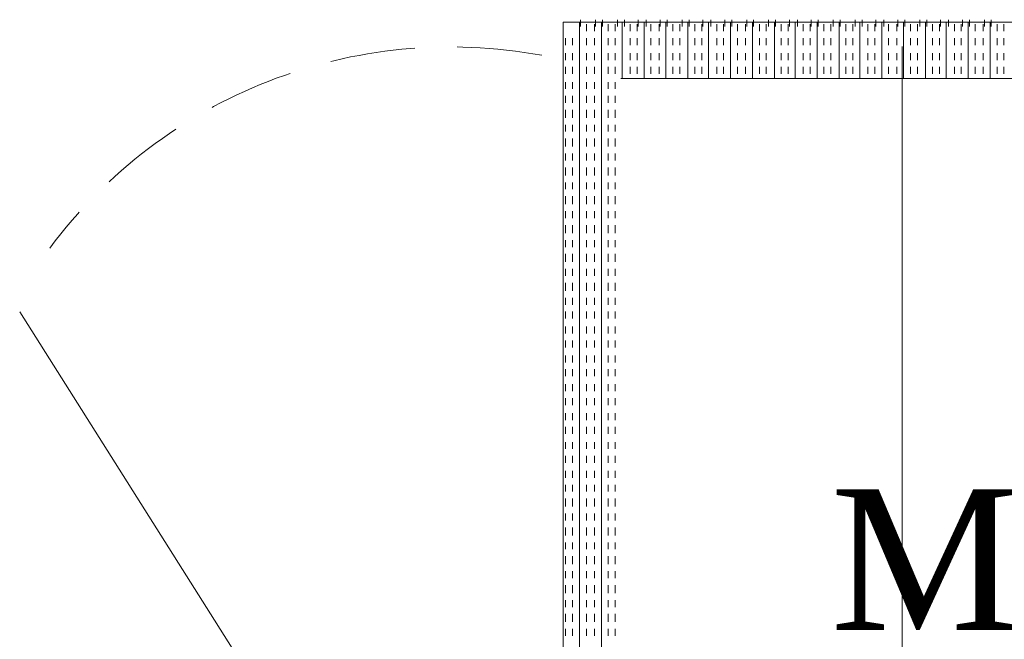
# Model space of a CAD drawing. Extents: x 3940905 to 4145695, y 925352 to 1109797.
# Tile 632 of 656: x 4034894 to 4035328, y 1097611 to 1097884. Entities that reach past the tile are written whole.
import ezdxf

# ---------------------------------------------------------------- set-up
doc = ezdxf.new("R2010")
doc.units = 0
doc.header["$LTSCALE"] = 750
doc.header["$MEASUREMENT"] = 0
doc.linetypes.add('DASHED2', pattern=[0.375, 0.25, -0.125])
doc.layers.add('CKD Equipments', color=252, linetype='CONTINUOUS', lineweight=0)
doc.layers.add('PDF_A - TEXT', color=7, linetype='CONTINUOUS')
doc.styles.add('CKD_Dimension Text', font='BOOKOS.TTF')

msp = doc.modelspace()

# ---------------------------------------------------------------- linework, layer by layer
at = {"layer": 'CKD Equipments', "color": 252, "true_color": 0x989898}
for p, q in [((4035133.29, 1097882.91, -7.61), (4035133.29, 1097368.5, -7.61)), ((4035682.81, 1097882.91, -7.61), (4035133.29, 1097882.91, -7.61)), ((4035282.74, 1097872.14, -7.61), (4035282.74, 1097408.1, -7.61)), ((4035657.37, 1097857.98, -7.61), (4035158.73, 1097857.98, -7.61)), ((4035134.31, 1097374.1, -7.61), (4034893.56, 1097755.12, -7.61))]:
    msp.add_line(p, q, dxfattribs=at)
at = {"layer": 'CKD Equipments', "color": 4, "true_color": 0x00ffff}
for p, q in [((4035140.41, 1097882.91, -7.61), (4035140.41, 1097368.5, -7.61)), ((4035140.92, 1097883.93, -7.61), (4035140.92, 1097880.87, -7.61)), ((4035143.47, 1097881.89, -7.61), (4035143.47, 1097878.84, -7.61)), ((4035147.03, 1097881.89, -7.61), (4035147.03, 1097878.84, -7.61)), ((4035147.54, 1097883.93, -7.61), (4035147.54, 1097880.87, -7.61)), ((4035150.08, 1097882.91, -7.61), (4035150.08, 1097368.5, -7.61)), ((4035150.59, 1097883.93, -7.61), (4035150.59, 1097880.87, -7.61)), ((4035153.13, 1097881.89, -7.61), (4035153.13, 1097878.84, -7.61)), ((4035156.19, 1097881.89, -7.61), (4035156.19, 1097878.84, -7.61)), ((4035157.2, 1097883.93, -7.61), (4035157.2, 1097880.87, -7.61)), ((4035159.24, 1097882.91, -7.61), (4035159.24, 1097857.98, -7.61)), ((4035160.26, 1097883.93, -7.61), (4035160.26, 1097880.87, -7.61)), ((4035162.8, 1097881.89, -7.61), (4035162.8, 1097878.84, -7.61)), ((4035165.85, 1097881.89, -7.61), (4035165.85, 1097878.84, -7.61)), ((4035166.36, 1097883.93, -7.61), (4035166.36, 1097880.87, -7.61)), ((4035168.91, 1097882.91, -7.61), (4035168.91, 1097857.98, -7.61)), ((4035169.92, 1097883.93, -7.61), (4035169.92, 1097880.87, -7.61)), ((4035171.96, 1097881.89, -7.61), (4035171.96, 1097878.84, -7.61)), ((4035175.52, 1097881.89, -7.61), (4035175.52, 1097878.84, -7.61)), ((4035176.03, 1097883.93, -7.61), (4035176.03, 1097880.87, -7.61)), ((4035178.57, 1097882.91, -7.61), (4035178.57, 1097857.98, -7.61)), ((4035179.08, 1097883.93, -7.61), (4035179.08, 1097880.87, -7.61)), ((4035181.63, 1097881.89, -7.61), (4035181.63, 1097878.84, -7.61)), ((4035184.68, 1097881.89, -7.61), (4035184.68, 1097878.84, -7.61)), ((4035185.7, 1097883.93, -7.61), (4035185.7, 1097880.87, -7.61)), ((4035188.24, 1097882.91, -7.61), (4035188.24, 1097857.98, -7.61)), ((4035188.75, 1097883.93, -7.61), (4035188.75, 1097880.87, -7.61)), ((4035191.29, 1097881.89, -7.61), (4035191.29, 1097878.84, -7.61)), ((4035194.35, 1097881.89, -7.61), (4035194.35, 1097878.84, -7.61)), ((4035194.86, 1097883.93, -7.61), (4035194.86, 1097880.87, -7.61)), ((4035197.4, 1097882.91, -7.61), (4035197.4, 1097857.98, -7.61)), ((4035198.42, 1097883.93, -7.61), (4035198.42, 1097880.87, -7.61)), ((4035200.96, 1097881.89, -7.61), (4035200.96, 1097878.84, -7.61)), ((4035204.01, 1097881.89, -7.61), (4035204.01, 1097878.84, -7.61)), ((4035204.52, 1097883.93, -7.61), (4035204.52, 1097880.87, -7.61)), ((4035207.07, 1097882.91, -7.61), (4035207.07, 1097857.98, -7.61)), ((4035207.58, 1097883.93, -7.61), (4035207.58, 1097880.87, -7.61)), ((4035210.12, 1097881.89, -7.61), (4035210.12, 1097878.84, -7.61)), ((4035213.68, 1097881.89, -7.61), (4035213.68, 1097878.84, -7.61)), ((4035214.19, 1097883.93, -7.61), (4035214.19, 1097880.87, -7.61)), ((4035216.73, 1097882.91, -7.61), (4035216.73, 1097857.98, -7.61)), ((4035217.24, 1097883.93, -7.61), (4035217.24, 1097880.87, -7.61)), ((4035219.79, 1097881.89, -7.61), (4035219.79, 1097878.84, -7.61)), ((4035222.84, 1097881.89, -7.61), (4035222.84, 1097878.84, -7.61)), ((4035223.86, 1097883.93, -7.61), (4035223.86, 1097880.87, -7.61)), ((4035226.4, 1097882.91, -7.61), (4035226.4, 1097857.98, -7.61)), ((4035226.91, 1097883.93, -7.61), (4035226.91, 1097880.87, -7.61)), ((4035229.45, 1097881.89, -7.61), (4035229.45, 1097878.84, -7.61)), ((4035232.51, 1097881.89, -7.61), (4035232.51, 1097878.84, -7.61)), ((4035233.02, 1097883.93, -7.61), (4035233.02, 1097880.87, -7.61)), ((4035235.56, 1097882.91, -7.61), (4035235.56, 1097857.98, -7.61)), ((4035236.58, 1097883.93, -7.61), (4035236.58, 1097880.87, -7.61)), ((4035239.12, 1097881.89, -7.61), (4035239.12, 1097878.84, -7.61)), ((4035242.18, 1097881.89, -7.61), (4035242.18, 1097878.84, -7.61)), ((4035242.68, 1097883.93, -7.61), (4035242.68, 1097880.87, -7.61)), ((4035245.23, 1097882.91, -7.61), (4035245.23, 1097857.98, -7.61)), ((4035245.74, 1097883.93, -7.61), (4035245.74, 1097880.87, -7.61)), ((4035248.28, 1097881.89, -7.61), (4035248.28, 1097878.84, -7.61)), ((4035251.33, 1097881.89, -7.61), (4035251.33, 1097878.84, -7.61)), ((4035252.35, 1097883.93, -7.61), (4035252.35, 1097880.87, -7.61)), ((4035254.9, 1097882.91, -7.61), (4035254.9, 1097857.98, -7.61)), ((4035255.4, 1097883.93, -7.61), (4035255.4, 1097880.87, -7.61)), ((4035257.95, 1097881.89, -7.61), (4035257.95, 1097878.84, -7.61)), ((4035261, 1097881.89, -7.61), (4035261, 1097878.84, -7.61)), ((4035262.02, 1097883.93, -7.61), (4035262.02, 1097880.87, -7.61)), ((4035264.05, 1097882.91, -7.61), (4035264.05, 1097857.98, -7.61)), ((4035265.07, 1097883.93, -7.61), (4035265.07, 1097880.87, -7.61)), ((4035267.62, 1097881.89, -7.61), (4035267.62, 1097878.84, -7.61)), ((4035270.67, 1097881.89, -7.61), (4035270.67, 1097878.84, -7.61)), ((4035271.18, 1097883.93, -7.61), (4035271.18, 1097880.87, -7.61)), ((4035273.72, 1097882.91, -7.61), (4035273.72, 1097857.98, -7.61)), ((4035274.74, 1097883.93, -7.61), (4035274.74, 1097880.87, -7.61)), ((4035276.77, 1097881.89, -7.61), (4035276.77, 1097878.84, -7.61)), ((4035280.34, 1097881.89, -7.61), (4035280.34, 1097878.84, -7.61)), ((4035280.84, 1097883.93, -7.61), (4035280.84, 1097880.87, -7.61)), ((4035283.39, 1097882.91, -7.61), (4035283.39, 1097857.98, -7.61)), ((4035283.9, 1097883.93, -7.61), (4035283.9, 1097880.87, -7.61)), ((4035286.44, 1097881.89, -7.61), (4035286.44, 1097878.84, -7.61)), ((4035289.49, 1097881.89, -7.61), (4035289.49, 1097878.84, -7.61)), ((4035290.51, 1097883.93, -7.61), (4035290.51, 1097880.87, -7.61)), ((4035293.06, 1097882.91, -7.61), (4035293.06, 1097857.98, -7.61)), ((4035293.57, 1097883.93, -7.61), (4035293.57, 1097880.87, -7.61)), ((4035296.11, 1097881.89, -7.61), (4035296.11, 1097878.84, -7.61)), ((4035299.16, 1097881.89, -7.61), (4035299.16, 1097878.84, -7.61)), ((4035299.67, 1097883.93, -7.61), (4035299.67, 1097880.87, -7.61)), ((4035302.21, 1097882.91, -7.61), (4035302.21, 1097857.98, -7.61)), ((4035303.23, 1097883.93, -7.61), (4035303.23, 1097880.87, -7.61)), ((4035305.78, 1097881.89, -7.61), (4035305.78, 1097878.84, -7.61)), ((4035308.83, 1097881.89, -7.61), (4035308.83, 1097878.84, -7.61)), ((4035309.34, 1097883.93, -7.61), (4035309.34, 1097880.87, -7.61)), ((4035311.88, 1097882.91, -7.61), (4035311.88, 1097857.98, -7.61)), ((4035312.39, 1097883.93, -7.61), (4035312.39, 1097880.87, -7.61)), ((4035314.94, 1097881.89, -7.61), (4035314.94, 1097878.84, -7.61)), ((4035318.5, 1097881.89, -7.61), (4035318.5, 1097878.84, -7.61)), ((4035319.01, 1097883.93, -7.61), (4035319.01, 1097880.87, -7.61)), ((4035321.55, 1097882.91, -7.61), (4035321.55, 1097857.98, -7.61)), ((4035322.06, 1097883.93, -7.61), (4035322.06, 1097880.87, -7.61)), ((4035324.6, 1097881.89, -7.61), (4035324.6, 1097878.84, -7.61)), ((4035327.66, 1097881.89, -7.61), (4035327.66, 1097878.84, -7.61)), ((4035134.31, 1097875.79, -7.61), (4035134.31, 1097872.73, -7.61)), ((4035137.36, 1097875.79, -7.61), (4035137.36, 1097872.73, -7.61)), ((4035143.47, 1097875.79, -7.61), (4035143.47, 1097872.73, -7.61)), ((4035147.03, 1097875.79, -7.61), (4035147.03, 1097872.73, -7.61)), ((4035153.13, 1097875.79, -7.61), (4035153.13, 1097872.73, -7.61)), ((4035156.19, 1097875.79, -7.61), (4035156.19, 1097872.73, -7.61)), ((4035162.8, 1097875.79, -7.61), (4035162.8, 1097872.73, -7.61)), ((4035165.85, 1097875.79, -7.61), (4035165.85, 1097872.73, -7.61)), ((4035171.96, 1097875.79, -7.61), (4035171.96, 1097872.73, -7.61)), ((4035175.52, 1097875.79, -7.61), (4035175.52, 1097872.73, -7.61)), ((4035181.63, 1097875.79, -7.61), (4035181.63, 1097872.73, -7.61)), ((4035184.68, 1097875.79, -7.61), (4035184.68, 1097872.73, -7.61)), ((4035191.29, 1097875.79, -7.61), (4035191.29, 1097872.73, -7.61)), ((4035194.35, 1097875.79, -7.61), (4035194.35, 1097872.73, -7.61)), ((4035200.96, 1097875.79, -7.61), (4035200.96, 1097872.73, -7.61)), ((4035204.01, 1097875.79, -7.61), (4035204.01, 1097872.73, -7.61)), ((4035210.12, 1097875.79, -7.61), (4035210.12, 1097872.73, -7.61)), ((4035213.68, 1097875.79, -7.61), (4035213.68, 1097872.73, -7.61)), ((4035219.79, 1097875.79, -7.61), (4035219.79, 1097872.73, -7.61)), ((4035222.84, 1097875.79, -7.61), (4035222.84, 1097872.73, -7.61)), ((4035229.45, 1097875.79, -7.61), (4035229.45, 1097872.73, -7.61)), ((4035232.51, 1097875.79, -7.61), (4035232.51, 1097872.73, -7.61)), ((4035239.12, 1097875.79, -7.61), (4035239.12, 1097872.73, -7.61)), ((4035242.18, 1097875.79, -7.61), (4035242.18, 1097872.73, -7.61)), ((4035248.28, 1097875.79, -7.61), (4035248.28, 1097872.73, -7.61)), ((4035251.33, 1097875.79, -7.61), (4035251.33, 1097872.73, -7.61)), ((4035257.95, 1097875.79, -7.61), (4035257.95, 1097872.73, -7.61)), ((4035261, 1097875.79, -7.61), (4035261, 1097872.73, -7.61)), ((4035267.62, 1097875.79, -7.61), (4035267.62, 1097872.73, -7.61)), ((4035270.67, 1097875.79, -7.61), (4035270.67, 1097872.73, -7.61)), ((4035276.77, 1097875.79, -7.61), (4035276.77, 1097872.73, -7.61)), ((4035280.34, 1097875.79, -7.61), (4035280.34, 1097872.73, -7.61)), ((4035286.44, 1097875.79, -7.61), (4035286.44, 1097872.73, -7.61)), ((4035289.49, 1097875.79, -7.61), (4035289.49, 1097872.73, -7.61)), ((4035296.11, 1097875.79, -7.61), (4035296.11, 1097872.73, -7.61)), ((4035299.16, 1097875.79, -7.61), (4035299.16, 1097872.73, -7.61)), ((4035305.78, 1097875.79, -7.61), (4035305.78, 1097872.73, -7.61)), ((4035308.83, 1097875.79, -7.61), (4035308.83, 1097872.73, -7.61)), ((4035314.94, 1097875.79, -7.61), (4035314.94, 1097872.73, -7.61)), ((4035318.5, 1097875.79, -7.61), (4035318.5, 1097872.73, -7.61)), ((4035324.6, 1097875.79, -7.61), (4035324.6, 1097872.73, -7.61)), ((4035327.66, 1097875.79, -7.61), (4035327.66, 1097872.73, -7.61)), ((4035134.31, 1097869.17, -7.61), (4035134.31, 1097866.12, -7.61)), ((4035137.36, 1097869.17, -7.61), (4035137.36, 1097866.12, -7.61)), ((4035143.47, 1097869.17, -7.61), (4035143.47, 1097866.12, -7.61)), ((4035147.03, 1097869.17, -7.61), (4035147.03, 1097866.12, -7.61)), ((4035153.13, 1097869.17, -7.61), (4035153.13, 1097866.12, -7.61)), ((4035156.19, 1097869.17, -7.61), (4035156.19, 1097866.12, -7.61)), ((4035162.8, 1097869.17, -7.61), (4035162.8, 1097866.12, -7.61)), ((4035165.85, 1097869.17, -7.61), (4035165.85, 1097866.12, -7.61)), ((4035171.96, 1097869.17, -7.61), (4035171.96, 1097866.12, -7.61)), ((4035175.52, 1097869.17, -7.61), (4035175.52, 1097866.12, -7.61)), ((4035181.63, 1097869.17, -7.61), (4035181.63, 1097866.12, -7.61)), ((4035184.68, 1097869.17, -7.61), (4035184.68, 1097866.12, -7.61)), ((4035191.29, 1097869.17, -7.61), (4035191.29, 1097866.12, -7.61)), ((4035194.35, 1097869.17, -7.61), (4035194.35, 1097866.12, -7.61)), ((4035200.96, 1097869.17, -7.61), (4035200.96, 1097866.12, -7.61)), ((4035204.01, 1097869.17, -7.61), (4035204.01, 1097866.12, -7.61)), ((4035210.12, 1097869.17, -7.61), (4035210.12, 1097866.12, -7.61)), ((4035213.68, 1097869.17, -7.61), (4035213.68, 1097866.12, -7.61)), ((4035219.79, 1097869.17, -7.61), (4035219.79, 1097866.12, -7.61)), ((4035222.84, 1097869.17, -7.61), (4035222.84, 1097866.12, -7.61)), ((4035229.45, 1097869.17, -7.61), (4035229.45, 1097866.12, -7.61)), ((4035232.51, 1097869.17, -7.61), (4035232.51, 1097866.12, -7.61)), ((4035239.12, 1097869.17, -7.61), (4035239.12, 1097866.12, -7.61)), ((4035242.18, 1097869.17, -7.61), (4035242.18, 1097866.12, -7.61)), ((4035248.28, 1097869.17, -7.61), (4035248.28, 1097866.12, -7.61)), ((4035251.33, 1097869.17, -7.61), (4035251.33, 1097866.12, -7.61)), ((4035257.95, 1097869.17, -7.61), (4035257.95, 1097866.12, -7.61)), ((4035261, 1097869.17, -7.61), (4035261, 1097866.12, -7.61)), ((4035267.62, 1097869.17, -7.61), (4035267.62, 1097866.12, -7.61)), ((4035270.67, 1097869.17, -7.61), (4035270.67, 1097866.12, -7.61)), ((4035276.77, 1097869.17, -7.61), (4035276.77, 1097866.12, -7.61)), ((4035280.34, 1097869.17, -7.61), (4035280.34, 1097866.12, -7.61)), ((4035286.44, 1097869.17, -7.61), (4035286.44, 1097866.12, -7.61)), ((4035289.49, 1097869.17, -7.61), (4035289.49, 1097866.12, -7.61)), ((4035296.11, 1097869.17, -7.61), (4035296.11, 1097866.12, -7.61)), ((4035299.16, 1097869.17, -7.61), (4035299.16, 1097866.12, -7.61)), ((4035305.78, 1097869.17, -7.61), (4035305.78, 1097866.12, -7.61)), ((4035308.83, 1097869.17, -7.61), (4035308.83, 1097866.12, -7.61)), ((4035314.94, 1097869.17, -7.61), (4035314.94, 1097866.12, -7.61)), ((4035318.5, 1097869.17, -7.61), (4035318.5, 1097866.12, -7.61)), ((4035324.6, 1097869.17, -7.61), (4035324.6, 1097866.12, -7.61)), ((4035327.66, 1097869.17, -7.61), (4035327.66, 1097866.12, -7.61)), ((4035134.31, 1097863.07, -7.61), (4035134.31, 1097860.01, -7.61)), ((4035137.36, 1097863.07, -7.61), (4035137.36, 1097860.01, -7.61)), ((4035143.47, 1097863.07, -7.61), (4035143.47, 1097860.01, -7.61)), ((4035147.03, 1097863.07, -7.61), (4035147.03, 1097860.01, -7.61)), ((4035153.13, 1097863.07, -7.61), (4035153.13, 1097860.01, -7.61)), ((4035156.19, 1097863.07, -7.61), (4035156.19, 1097860.01, -7.61)), ((4035162.8, 1097863.07, -7.61), (4035162.8, 1097860.01, -7.61)), ((4035165.85, 1097863.07, -7.61), (4035165.85, 1097860.01, -7.61)), ((4035171.96, 1097863.07, -7.61), (4035171.96, 1097860.01, -7.61)), ((4035175.52, 1097863.07, -7.61), (4035175.52, 1097860.01, -7.61)), ((4035181.63, 1097863.07, -7.61), (4035181.63, 1097860.01, -7.61)), ((4035184.68, 1097863.07, -7.61), (4035184.68, 1097860.01, -7.61)), ((4035191.29, 1097863.07, -7.61), (4035191.29, 1097860.01, -7.61)), ((4035194.35, 1097863.07, -7.61), (4035194.35, 1097860.01, -7.61)), ((4035200.96, 1097863.07, -7.61), (4035200.96, 1097860.01, -7.61)), ((4035204.01, 1097863.07, -7.61), (4035204.01, 1097860.01, -7.61)), ((4035210.12, 1097863.07, -7.61), (4035210.12, 1097860.01, -7.61)), ((4035213.68, 1097863.07, -7.61), (4035213.68, 1097860.01, -7.61)), ((4035219.79, 1097863.07, -7.61), (4035219.79, 1097860.01, -7.61)), ((4035222.84, 1097863.07, -7.61), (4035222.84, 1097860.01, -7.61)), ((4035229.45, 1097863.07, -7.61), (4035229.45, 1097860.01, -7.61)), ((4035232.51, 1097863.07, -7.61), (4035232.51, 1097860.01, -7.61)), ((4035239.12, 1097863.07, -7.61), (4035239.12, 1097860.01, -7.61)), ((4035242.18, 1097863.07, -7.61), (4035242.18, 1097860.01, -7.61)), ((4035248.28, 1097863.07, -7.61), (4035248.28, 1097860.01, -7.61)), ((4035251.33, 1097863.07, -7.61), (4035251.33, 1097860.01, -7.61)), ((4035257.95, 1097863.07, -7.61), (4035257.95, 1097860.01, -7.61)), ((4035261, 1097863.07, -7.61), (4035261, 1097860.01, -7.61)), ((4035267.62, 1097863.07, -7.61), (4035267.62, 1097860.01, -7.61)), ((4035270.67, 1097863.07, -7.61), (4035270.67, 1097860.01, -7.61)), ((4035276.77, 1097863.07, -7.61), (4035276.77, 1097860.01, -7.61)), ((4035280.34, 1097863.07, -7.61), (4035280.34, 1097860.01, -7.61)), ((4035286.44, 1097863.07, -7.61), (4035286.44, 1097860.01, -7.61)), ((4035289.49, 1097863.07, -7.61), (4035289.49, 1097860.01, -7.61)), ((4035296.11, 1097863.07, -7.61), (4035296.11, 1097860.01, -7.61)), ((4035299.16, 1097863.07, -7.61), (4035299.16, 1097860.01, -7.61)), ((4035305.78, 1097863.07, -7.61), (4035305.78, 1097860.01, -7.61)), ((4035308.83, 1097863.07, -7.61), (4035308.83, 1097860.01, -7.61)), ((4035314.94, 1097863.07, -7.61), (4035314.94, 1097860.01, -7.61)), ((4035318.5, 1097863.07, -7.61), (4035318.5, 1097860.01, -7.61)), ((4035324.6, 1097863.07, -7.61), (4035324.6, 1097860.01, -7.61)), ((4035327.66, 1097863.07, -7.61), (4035327.66, 1097860.01, -7.61)), ((4035134.31, 1097856.45, -7.61), (4035134.31, 1097853.4, -7.61)), ((4035137.36, 1097856.45, -7.61), (4035137.36, 1097853.4, -7.61)), ((4035143.47, 1097856.45, -7.61), (4035143.47, 1097853.4, -7.61)), ((4035147.03, 1097856.45, -7.61), (4035147.03, 1097853.4, -7.61)), ((4035153.13, 1097856.45, -7.61), (4035153.13, 1097853.4, -7.61)), ((4035156.19, 1097856.45, -7.61), (4035156.19, 1097853.4, -7.61)), ((4035134.31, 1097850.35, -7.61), (4035134.31, 1097847.29, -7.61)), ((4035137.36, 1097850.35, -7.61), (4035137.36, 1097847.29, -7.61)), ((4035143.47, 1097850.35, -7.61), (4035143.47, 1097847.29, -7.61)), ((4035147.03, 1097850.35, -7.61), (4035147.03, 1097847.29, -7.61)), ((4035153.13, 1097850.35, -7.61), (4035153.13, 1097847.29, -7.61)), ((4035156.19, 1097850.35, -7.61), (4035156.19, 1097847.29, -7.61)), ((4035134.31, 1097844.24, -7.61), (4035134.31, 1097840.68, -7.61)), ((4035137.36, 1097844.24, -7.61), (4035137.36, 1097840.68, -7.61)), ((4035143.47, 1097844.24, -7.61), (4035143.47, 1097840.68, -7.61)), ((4035147.03, 1097844.24, -7.61), (4035147.03, 1097840.68, -7.61)), ((4035153.13, 1097844.24, -7.61), (4035153.13, 1097840.68, -7.61)), ((4035156.19, 1097844.24, -7.61), (4035156.19, 1097840.68, -7.61)), ((4035134.31, 1097837.62, -7.61), (4035134.31, 1097834.57, -7.61)), ((4035137.36, 1097837.62, -7.61), (4035137.36, 1097834.57, -7.61)), ((4035143.47, 1097837.62, -7.61), (4035143.47, 1097834.57, -7.61)), ((4035147.03, 1097837.62, -7.61), (4035147.03, 1097834.57, -7.61)), ((4035153.13, 1097837.62, -7.61), (4035153.13, 1097834.57, -7.61)), ((4035156.19, 1097837.62, -7.61), (4035156.19, 1097834.57, -7.61)), ((4035134.31, 1097831.52, -7.61), (4035134.31, 1097827.96, -7.61)), ((4035137.36, 1097831.52, -7.61), (4035137.36, 1097827.96, -7.61)), ((4035143.47, 1097831.52, -7.61), (4035143.47, 1097827.96, -7.61)), ((4035147.03, 1097831.52, -7.61), (4035147.03, 1097827.96, -7.61)), ((4035153.13, 1097831.52, -7.61), (4035153.13, 1097827.96, -7.61)), ((4035156.19, 1097831.52, -7.61), (4035156.19, 1097827.96, -7.61)), ((4035134.31, 1097824.9, -7.61), (4035134.31, 1097821.85, -7.61)), ((4035137.36, 1097824.9, -7.61), (4035137.36, 1097821.85, -7.61)), ((4035143.47, 1097824.9, -7.61), (4035143.47, 1097821.85, -7.61)), ((4035147.03, 1097824.9, -7.61), (4035147.03, 1097821.85, -7.61)), ((4035153.13, 1097824.9, -7.61), (4035153.13, 1097821.85, -7.61)), ((4035156.19, 1097824.9, -7.61), (4035156.19, 1097821.85, -7.61)), ((4035134.31, 1097818.8, -7.61), (4035134.31, 1097815.24, -7.61)), ((4035137.36, 1097818.8, -7.61), (4035137.36, 1097815.24, -7.61)), ((4035143.47, 1097818.8, -7.61), (4035143.47, 1097815.24, -7.61)), ((4035147.03, 1097818.8, -7.61), (4035147.03, 1097815.24, -7.61)), ((4035153.13, 1097818.8, -7.61), (4035153.13, 1097815.24, -7.61)), ((4035156.19, 1097818.8, -7.61), (4035156.19, 1097815.24, -7.61)), ((4035134.31, 1097812.18, -7.61), (4035134.31, 1097809.13, -7.61)), ((4035137.36, 1097812.18, -7.61), (4035137.36, 1097809.13, -7.61)), ((4035143.47, 1097812.18, -7.61), (4035143.47, 1097809.13, -7.61)), ((4035147.03, 1097812.18, -7.61), (4035147.03, 1097809.13, -7.61)), ((4035153.13, 1097812.18, -7.61), (4035153.13, 1097809.13, -7.61)), ((4035156.19, 1097812.18, -7.61), (4035156.19, 1097809.13, -7.61)), ((4035134.31, 1097806.08, -7.61), (4035134.31, 1097802.52, -7.61)), ((4035137.36, 1097806.08, -7.61), (4035137.36, 1097802.52, -7.61)), ((4035143.47, 1097806.08, -7.61), (4035143.47, 1097802.52, -7.61)), ((4035147.03, 1097806.08, -7.61), (4035147.03, 1097802.52, -7.61)), ((4035153.13, 1097806.08, -7.61), (4035153.13, 1097802.52, -7.61)), ((4035156.19, 1097806.08, -7.61), (4035156.19, 1097802.52, -7.61)), ((4035134.31, 1097799.46, -7.61), (4035134.31, 1097796.41, -7.61)), ((4035137.36, 1097799.46, -7.61), (4035137.36, 1097796.41, -7.61)), ((4035143.47, 1097799.46, -7.61), (4035143.47, 1097796.41, -7.61)), ((4035147.03, 1097799.46, -7.61), (4035147.03, 1097796.41, -7.61)), ((4035153.13, 1097799.46, -7.61), (4035153.13, 1097796.41, -7.61)), ((4035156.19, 1097799.46, -7.61), (4035156.19, 1097796.41, -7.61)), ((4035134.31, 1097793.36, -7.61), (4035134.31, 1097789.8, -7.61)), ((4035137.36, 1097793.36, -7.61), (4035137.36, 1097789.8, -7.61)), ((4035143.47, 1097793.36, -7.61), (4035143.47, 1097789.8, -7.61)), ((4035147.03, 1097793.36, -7.61), (4035147.03, 1097789.8, -7.61)), ((4035153.13, 1097793.36, -7.61), (4035153.13, 1097789.8, -7.61)), ((4035156.19, 1097793.36, -7.61), (4035156.19, 1097789.8, -7.61)), ((4035134.31, 1097786.74, -7.61), (4035134.31, 1097783.69, -7.61)), ((4035137.36, 1097786.74, -7.61), (4035137.36, 1097783.69, -7.61)), ((4035143.47, 1097786.74, -7.61), (4035143.47, 1097783.69, -7.61)), ((4035147.03, 1097786.74, -7.61), (4035147.03, 1097783.69, -7.61)), ((4035153.13, 1097786.74, -7.61), (4035153.13, 1097783.69, -7.61)), ((4035156.19, 1097786.74, -7.61), (4035156.19, 1097783.69, -7.61)), ((4035134.31, 1097780.64, -7.61), (4035134.31, 1097777.08, -7.61)), ((4035137.36, 1097780.64, -7.61), (4035137.36, 1097777.08, -7.61)), ((4035143.47, 1097780.64, -7.61), (4035143.47, 1097777.08, -7.61)), ((4035147.03, 1097780.64, -7.61), (4035147.03, 1097777.08, -7.61)), ((4035153.13, 1097780.64, -7.61), (4035153.13, 1097777.08, -7.61)), ((4035156.19, 1097780.64, -7.61), (4035156.19, 1097777.08, -7.61)), ((4035134.31, 1097774.02, -7.61), (4035134.31, 1097770.97, -7.61)), ((4035137.36, 1097774.02, -7.61), (4035137.36, 1097770.97, -7.61)), ((4035143.47, 1097774.02, -7.61), (4035143.47, 1097770.97, -7.61)), ((4035147.03, 1097774.02, -7.61), (4035147.03, 1097770.97, -7.61)), ((4035153.13, 1097774.02, -7.61), (4035153.13, 1097770.97, -7.61)), ((4035156.19, 1097774.02, -7.61), (4035156.19, 1097770.97, -7.61)), ((4035134.31, 1097767.92, -7.61), (4035134.31, 1097764.36, -7.61)), ((4035137.36, 1097767.92, -7.61), (4035137.36, 1097764.36, -7.61)), ((4035143.47, 1097767.92, -7.61), (4035143.47, 1097764.36, -7.61)), ((4035147.03, 1097767.92, -7.61), (4035147.03, 1097764.36, -7.61)), ((4035153.13, 1097767.92, -7.61), (4035153.13, 1097764.36, -7.61)), ((4035156.19, 1097767.92, -7.61), (4035156.19, 1097764.36, -7.61)), ((4035134.31, 1097761.3, -7.61), (4035134.31, 1097758.25, -7.61)), ((4035137.36, 1097761.3, -7.61), (4035137.36, 1097758.25, -7.61)), ((4035143.47, 1097761.3, -7.61), (4035143.47, 1097758.25, -7.61)), ((4035147.03, 1097761.3, -7.61), (4035147.03, 1097758.25, -7.61)), ((4035153.13, 1097761.3, -7.61), (4035153.13, 1097758.25, -7.61)), ((4035156.19, 1097761.3, -7.61), (4035156.19, 1097758.25, -7.61)), ((4035134.31, 1097755.2, -7.61), (4035134.31, 1097752.14, -7.61)), ((4035137.36, 1097755.2, -7.61), (4035137.36, 1097752.14, -7.61)), ((4035143.47, 1097755.2, -7.61), (4035143.47, 1097752.14, -7.61)), ((4035147.03, 1097755.2, -7.61), (4035147.03, 1097752.14, -7.61)), ((4035153.13, 1097755.2, -7.61), (4035153.13, 1097752.14, -7.61)), ((4035156.19, 1097755.2, -7.61), (4035156.19, 1097752.14, -7.61)), ((4035134.31, 1097748.58, -7.61), (4035134.31, 1097745.53, -7.61)), ((4035137.36, 1097748.58, -7.61), (4035137.36, 1097745.53, -7.61)), ((4035143.47, 1097748.58, -7.61), (4035143.47, 1097745.53, -7.61)), ((4035147.03, 1097748.58, -7.61), (4035147.03, 1097745.53, -7.61)), ((4035153.13, 1097748.58, -7.61), (4035153.13, 1097745.53, -7.61)), ((4035156.19, 1097748.58, -7.61), (4035156.19, 1097745.53, -7.61)), ((4035134.31, 1097742.48, -7.61), (4035134.31, 1097739.42, -7.61)), ((4035137.36, 1097742.48, -7.61), (4035137.36, 1097739.42, -7.61)), ((4035143.47, 1097742.48, -7.61), (4035143.47, 1097739.42, -7.61)), ((4035147.03, 1097742.48, -7.61), (4035147.03, 1097739.42, -7.61)), ((4035153.13, 1097742.48, -7.61), (4035153.13, 1097739.42, -7.61)), ((4035156.19, 1097742.48, -7.61), (4035156.19, 1097739.42, -7.61)), ((4035134.31, 1097735.86, -7.61), (4035134.31, 1097732.81, -7.61)), ((4035137.36, 1097735.86, -7.61), (4035137.36, 1097732.81, -7.61)), ((4035143.47, 1097735.86, -7.61), (4035143.47, 1097732.81, -7.61)), ((4035147.03, 1097735.86, -7.61), (4035147.03, 1097732.81, -7.61)), ((4035153.13, 1097735.86, -7.61), (4035153.13, 1097732.81, -7.61)), ((4035156.19, 1097735.86, -7.61), (4035156.19, 1097732.81, -7.61)), ((4035134.31, 1097729.76, -7.61), (4035134.31, 1097726.7, -7.61)), ((4035137.36, 1097729.76, -7.61), (4035137.36, 1097726.7, -7.61)), ((4035143.47, 1097729.76, -7.61), (4035143.47, 1097726.7, -7.61)), ((4035147.03, 1097729.76, -7.61), (4035147.03, 1097726.7, -7.61)), ((4035153.13, 1097729.76, -7.61), (4035153.13, 1097726.7, -7.61)), ((4035156.19, 1097729.76, -7.61), (4035156.19, 1097726.7, -7.61)), ((4035134.31, 1097723.14, -7.61), (4035134.31, 1097720.09, -7.61)), ((4035137.36, 1097723.14, -7.61), (4035137.36, 1097720.09, -7.61)), ((4035143.47, 1097723.14, -7.61), (4035143.47, 1097720.09, -7.61)), ((4035147.03, 1097723.14, -7.61), (4035147.03, 1097720.09, -7.61)), ((4035153.13, 1097723.14, -7.61), (4035153.13, 1097720.09, -7.61)), ((4035156.19, 1097723.14, -7.61), (4035156.19, 1097720.09, -7.61)), ((4035134.31, 1097717.04, -7.61), (4035134.31, 1097713.98, -7.61)), ((4035137.36, 1097717.04, -7.61), (4035137.36, 1097713.98, -7.61)), ((4035143.47, 1097717.04, -7.61), (4035143.47, 1097713.98, -7.61)), ((4035147.03, 1097717.04, -7.61), (4035147.03, 1097713.98, -7.61)), ((4035153.13, 1097717.04, -7.61), (4035153.13, 1097713.98, -7.61)), ((4035156.19, 1097717.04, -7.61), (4035156.19, 1097713.98, -7.61)), ((4035134.31, 1097710.42, -7.61), (4035134.31, 1097707.37, -7.61)), ((4035137.36, 1097710.42, -7.61), (4035137.36, 1097707.37, -7.61)), ((4035143.47, 1097710.42, -7.61), (4035143.47, 1097707.37, -7.61)), ((4035147.03, 1097710.42, -7.61), (4035147.03, 1097707.37, -7.61)), ((4035153.13, 1097710.42, -7.61), (4035153.13, 1097707.37, -7.61)), ((4035156.19, 1097710.42, -7.61), (4035156.19, 1097707.37, -7.61)), ((4035134.31, 1097704.32, -7.61), (4035134.31, 1097701.26, -7.61)), ((4035137.36, 1097704.32, -7.61), (4035137.36, 1097701.26, -7.61)), ((4035143.47, 1097704.32, -7.61), (4035143.47, 1097701.26, -7.61)), ((4035147.03, 1097704.32, -7.61), (4035147.03, 1097701.26, -7.61)), ((4035153.13, 1097704.32, -7.61), (4035153.13, 1097701.26, -7.61)), ((4035156.19, 1097704.32, -7.61), (4035156.19, 1097701.26, -7.61)), ((4035134.31, 1097697.7, -7.61), (4035134.31, 1097694.65, -7.61)), ((4035137.36, 1097697.7, -7.61), (4035137.36, 1097694.65, -7.61)), ((4035143.47, 1097697.7, -7.61), (4035143.47, 1097694.65, -7.61)), ((4035147.03, 1097697.7, -7.61), (4035147.03, 1097694.65, -7.61)), ((4035153.13, 1097697.7, -7.61), (4035153.13, 1097694.65, -7.61)), ((4035156.19, 1097697.7, -7.61), (4035156.19, 1097694.65, -7.61)), ((4035134.31, 1097691.6, -7.61), (4035134.31, 1097688.54, -7.61)), ((4035137.36, 1097691.6, -7.61), (4035137.36, 1097688.54, -7.61)), ((4035143.47, 1097691.6, -7.61), (4035143.47, 1097688.54, -7.61)), ((4035147.03, 1097691.6, -7.61), (4035147.03, 1097688.54, -7.61)), ((4035153.13, 1097691.6, -7.61), (4035153.13, 1097688.54, -7.61)), ((4035156.19, 1097691.6, -7.61), (4035156.19, 1097688.54, -7.61)), ((4035134.31, 1097684.98, -7.61), (4035134.31, 1097681.93, -7.61)), ((4035137.36, 1097684.98, -7.61), (4035137.36, 1097681.93, -7.61)), ((4035143.47, 1097684.98, -7.61), (4035143.47, 1097681.93, -7.61)), ((4035147.03, 1097684.98, -7.61), (4035147.03, 1097681.93, -7.61)), ((4035153.13, 1097684.98, -7.61), (4035153.13, 1097681.93, -7.61)), ((4035156.19, 1097684.98, -7.61), (4035156.19, 1097681.93, -7.61)), ((4035134.31, 1097678.88, -7.61), (4035134.31, 1097675.82, -7.61)), ((4035137.36, 1097678.88, -7.61), (4035137.36, 1097675.82, -7.61)), ((4035143.47, 1097678.88, -7.61), (4035143.47, 1097675.82, -7.61)), ((4035147.03, 1097678.88, -7.61), (4035147.03, 1097675.82, -7.61)), ((4035153.13, 1097678.88, -7.61), (4035153.13, 1097675.82, -7.61)), ((4035156.19, 1097678.88, -7.61), (4035156.19, 1097675.82, -7.61)), ((4035134.31, 1097672.77, -7.61), (4035134.31, 1097669.21, -7.61)), ((4035137.36, 1097672.77, -7.61), (4035137.36, 1097669.21, -7.61)), ((4035143.47, 1097672.77, -7.61), (4035143.47, 1097669.21, -7.61)), ((4035147.03, 1097672.77, -7.61), (4035147.03, 1097669.21, -7.61)), ((4035153.13, 1097672.77, -7.61), (4035153.13, 1097669.21, -7.61)), ((4035156.19, 1097672.77, -7.61), (4035156.19, 1097669.21, -7.61)), ((4035134.31, 1097666.16, -7.61), (4035134.31, 1097663.1, -7.61)), ((4035137.36, 1097666.16, -7.61), (4035137.36, 1097663.1, -7.61)), ((4035143.47, 1097666.16, -7.61), (4035143.47, 1097663.1, -7.61)), ((4035147.03, 1097666.16, -7.61), (4035147.03, 1097663.1, -7.61)), ((4035153.13, 1097666.16, -7.61), (4035153.13, 1097663.1, -7.61)), ((4035156.19, 1097666.16, -7.61), (4035156.19, 1097663.1, -7.61)), ((4035134.31, 1097660.05, -7.61), (4035134.31, 1097656.49, -7.61)), ((4035137.36, 1097660.05, -7.61), (4035137.36, 1097656.49, -7.61)), ((4035143.47, 1097660.05, -7.61), (4035143.47, 1097656.49, -7.61)), ((4035147.03, 1097660.05, -7.61), (4035147.03, 1097656.49, -7.61)), ((4035153.13, 1097660.05, -7.61), (4035153.13, 1097656.49, -7.61)), ((4035156.19, 1097660.05, -7.61), (4035156.19, 1097656.49, -7.61)), ((4035134.31, 1097653.43, -7.61), (4035134.31, 1097650.38, -7.61)), ((4035137.36, 1097653.43, -7.61), (4035137.36, 1097650.38, -7.61)), ((4035143.47, 1097653.43, -7.61), (4035143.47, 1097650.38, -7.61)), ((4035147.03, 1097653.43, -7.61), (4035147.03, 1097650.38, -7.61)), ((4035153.13, 1097653.43, -7.61), (4035153.13, 1097650.38, -7.61)), ((4035156.19, 1097653.43, -7.61), (4035156.19, 1097650.38, -7.61)), ((4035134.31, 1097647.33, -7.61), (4035134.31, 1097643.77, -7.61)), ((4035137.36, 1097647.33, -7.61), (4035137.36, 1097643.77, -7.61)), ((4035143.47, 1097647.33, -7.61), (4035143.47, 1097643.77, -7.61)), ((4035147.03, 1097647.33, -7.61), (4035147.03, 1097643.77, -7.61)), ((4035153.13, 1097647.33, -7.61), (4035153.13, 1097643.77, -7.61)), ((4035156.19, 1097647.33, -7.61), (4035156.19, 1097643.77, -7.61)), ((4035134.31, 1097640.71, -7.61), (4035134.31, 1097637.66, -7.61)), ((4035137.36, 1097640.71, -7.61), (4035137.36, 1097637.66, -7.61)), ((4035143.47, 1097640.71, -7.61), (4035143.47, 1097637.66, -7.61)), ((4035147.03, 1097640.71, -7.61), (4035147.03, 1097637.66, -7.61)), ((4035153.13, 1097640.71, -7.61), (4035153.13, 1097637.66, -7.61)), ((4035156.19, 1097640.71, -7.61), (4035156.19, 1097637.66, -7.61)), ((4035134.31, 1097634.61, -7.61), (4035134.31, 1097631.05, -7.61)), ((4035137.36, 1097634.61, -7.61), (4035137.36, 1097631.05, -7.61)), ((4035143.47, 1097634.61, -7.61), (4035143.47, 1097631.05, -7.61)), ((4035147.03, 1097634.61, -7.61), (4035147.03, 1097631.05, -7.61)), ((4035153.13, 1097634.61, -7.61), (4035153.13, 1097631.05, -7.61)), ((4035156.19, 1097634.61, -7.61), (4035156.19, 1097631.05, -7.61)), ((4035134.31, 1097627.99, -7.61), (4035134.31, 1097624.94, -7.61)), ((4035137.36, 1097627.99, -7.61), (4035137.36, 1097624.94, -7.61)), ((4035143.47, 1097627.99, -7.61), (4035143.47, 1097624.94, -7.61)), ((4035147.03, 1097627.99, -7.61), (4035147.03, 1097624.94, -7.61)), ((4035153.13, 1097627.99, -7.61), (4035153.13, 1097624.94, -7.61)), ((4035156.19, 1097627.99, -7.61), (4035156.19, 1097624.94, -7.61)), ((4035134.31, 1097621.89, -7.61), (4035134.31, 1097618.33, -7.61)), ((4035137.36, 1097621.89, -7.61), (4035137.36, 1097618.33, -7.61)), ((4035143.47, 1097621.89, -7.61), (4035143.47, 1097618.33, -7.61)), ((4035147.03, 1097621.89, -7.61), (4035147.03, 1097618.33, -7.61)), ((4035153.13, 1097621.89, -7.61), (4035153.13, 1097618.33, -7.61)), ((4035156.19, 1097621.89, -7.61), (4035156.19, 1097618.33, -7.61)), ((4035134.31, 1097615.27, -7.61), (4035134.31, 1097612.22, -7.61)), ((4035137.36, 1097615.27, -7.61), (4035137.36, 1097612.22, -7.61)), ((4035143.47, 1097615.27, -7.61), (4035143.47, 1097612.22, -7.61)), ((4035147.03, 1097615.27, -7.61), (4035147.03, 1097612.22, -7.61)), ((4035153.13, 1097615.27, -7.61), (4035153.13, 1097612.22, -7.61)), ((4035156.19, 1097615.27, -7.61), (4035156.19, 1097612.22, -7.61))]:
    msp.add_line(p, q, dxfattribs=at)
at = {"layer": 'CKD Equipments', "color": 252, "linetype": 'DASHED2', "ltscale": 0.2, "true_color": 0x989898}
msp.add_arc((4035083.55, 1097651.53, -7.61), 220.39, 79.4766, 143.3015, dxfattribs=at)

# ---------------------------------------------------------------- texts
at = {"layer": 'PDF_A - TEXT', "insert": (4035247.51, 1097676.8, -7.61), "char_height": 61.9627, "width": 282.8149, "attachment_point": 1, "style": 'CKD_Dimension Text'}
msp.add_mtext('\\pxqc;MK-03', dxfattribs=at)

doc.saveas('drawing.dxf')
